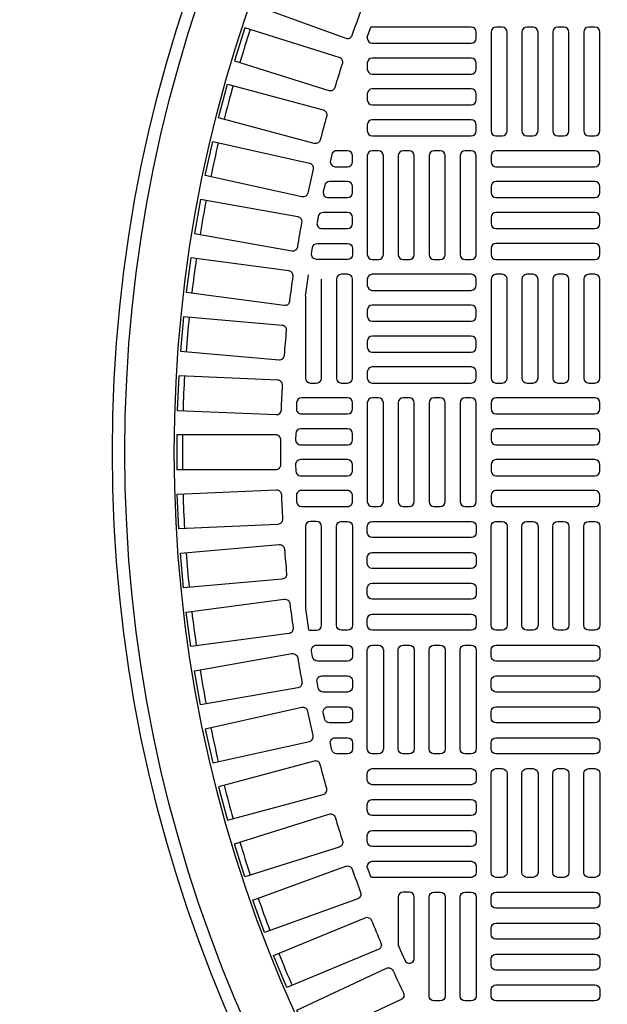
# Model space of a CAD drawing. Extents: x -169 to 2224, y 0 to 2796.
# Tile 490 of 530: x 1852 to 1861, y 1308 to 1324. Entities that reach past the tile are written whole.
import ezdxf

# ---------------------------------------------------------------- set-up
doc = ezdxf.new("R2010")
doc.units = 0
doc.header["$MEASUREMENT"] = 0
for name, color, linetype in [('TANK-MANHOLE-COVER-40', 2, 'CONTINUOUS'), ('TANK-MANHOLE-COVER-HATCH-40', 252, 'CONTINUOUS'), ('TANK-SLOPE', 3, 'CONTINUOUS')]:
    doc.layers.add(name, color=color, linetype=linetype)

msp = doc.modelspace()

# ---------------------------------------------------------------- linework, layer by layer
at = {"layer": 'TANK-MANHOLE-COVER-40', "color": 4, "linetype": 'Continuous'}
msp.add_circle((1875.78572, 1317.01839), 22.63902, dxfattribs=at)
at = {"layer": 'TANK-MANHOLE-COVER-40', "color": 1, "linetype": 'Continuous'}
msp.add_circle((1875.78572, 1317.01839), 22.44094, dxfattribs=at)
at = {"layer": 'TANK-MANHOLE-COVER-40', "color": 2, "linetype": 'Continuous'}
msp.add_circle((1875.78572, 1317.01839), 21.65354, dxfattribs=at)
at = {"layer": 'TANK-MANHOLE-COVER-HATCH-40', "linetype": 'Continuous'}
for p, q in [((1857.20304, 1323.63174), (1857.2589, 1323.78665)), ((1856.21879, 1319.50588), (1856.26504, 1319.84602)), ((1857.20304, 1310.40504), (1857.2589, 1310.25014))]:
    msp.add_line(p, q, dxfattribs=at)
for points in [[(1856.9627, 1323.66075, -0.00491171), (1857.09683, 1324.02925, 0.41709369), (1857.05003, 1324.1309), (1855.56929, 1324.66984), (1855.38078, 1324.1519), (1856.86152, 1323.61296, 0.41709369), (1856.9627, 1323.66075)], [(1856.69088, 1322.83338, -0.00491171), (1856.8088, 1323.20738, 0.41709369), (1856.75762, 1323.30689), (1855.25478, 1323.78073), (1855.08904, 1323.25506), (1856.59188, 1322.78122, 0.41709369), (1856.69088, 1322.83338)], [(1857.20304, 1323.63174), (1857.20304, 1323.61288, 0.41421356), (1857.28178, 1323.53414), (1858.85658, 1323.53414, 0.41421356), (1858.93532, 1323.61288), (1858.93532, 1323.71131, 0.41421356), (1858.85658, 1323.79005), (1857.28178, 1323.79005, 0.07385003), (1857.2589, 1323.78665, 0.07385003)], [(1856.45541, 1321.99494, -0.41709369), (1856.35878, 1321.93851), (1854.8367, 1322.34635), (1854.97936, 1322.87875), (1856.50143, 1322.47091, -0.41709369), (1856.55691, 1322.37373, 0.00491171), (1856.45541, 1321.99494)], [(1856.25673, 1321.14703, -0.41709369), (1856.16265, 1321.08644), (1854.62424, 1321.4275), (1854.74353, 1321.96561), (1856.28195, 1321.62455, -0.41709369), (1856.34161, 1321.52988, 0.00491171), (1856.25673, 1321.14703)], [(1856.09523, 1320.29125, -0.00491171), (1856.16333, 1320.67745, 0.41709369), (1856.0996, 1320.76943), (1854.54777, 1321.04306), (1854.45205, 1320.50025), (1856.00389, 1320.22662, 0.41709369), (1856.09523, 1320.29125)], [(1855.97121, 1319.42925, -0.00491171), (1856.0224, 1319.81805, 0.41709369), (1855.95472, 1319.90716), (1854.39243, 1320.11284), (1854.32048, 1319.56637), (1855.88277, 1319.3607, 0.41709369), (1855.97121, 1319.42925)], [(1855.88491, 1318.56266, -0.00491171), (1855.91909, 1318.95332, 0.41709369), (1855.84758, 1319.0394), (1854.27781, 1319.17673), (1854.22977, 1318.62765), (1855.79955, 1318.49031, 0.41709369), (1855.88491, 1318.56266)], [(1855.82605, 1317.21447, 0.41709369), (1855.74731, 1317.29398), (1854.17154, 1317.29398), (1854.17154, 1316.7428), (1855.74731, 1316.7428, 0.41709369), (1855.82605, 1316.82231, -0.00491171), (1855.82605, 1317.21447)], [(1855.88491, 1315.47412, 0.00491171), (1855.91909, 1315.08346, -0.41709369), (1855.84758, 1314.99739), (1854.27781, 1314.86005), (1854.22977, 1315.40913), (1855.79955, 1315.54647, -0.41709369), (1855.88491, 1315.47412)], [(1855.97121, 1314.60753, 0.00491171), (1856.0224, 1314.21873, -0.41709369), (1855.95472, 1314.12962), (1854.39243, 1313.92394), (1854.32048, 1314.47041), (1855.88277, 1314.67609, -0.41709369), (1855.97121, 1314.60753)], [(1856.09523, 1313.74553, 0.00491171), (1856.16333, 1313.35933, -0.41709369), (1856.0996, 1313.26736), (1854.54777, 1312.99373), (1854.45205, 1313.53653), (1856.00389, 1313.81016, -0.41709369), (1856.09523, 1313.74553)], [(1856.25673, 1312.88976, 0.41709369), (1856.16265, 1312.95035), (1854.62424, 1312.60929), (1854.74353, 1312.07117), (1856.28195, 1312.41223, 0.41709369), (1856.34161, 1312.5069, -0.00491171), (1856.25673, 1312.88976)], [(1856.45541, 1312.04185, 0.41709369), (1856.35878, 1312.09827), (1854.8367, 1311.69043), (1854.97936, 1311.15803), (1856.50143, 1311.56587, 0.41709369), (1856.55691, 1311.66305, -0.00491171), (1856.45541, 1312.04185)], [(1856.69088, 1311.20341, 0.00491171), (1856.8088, 1310.8294, -0.41709369), (1856.75762, 1310.72989), (1855.25478, 1310.25605), (1855.08904, 1310.78172), (1856.59188, 1311.25556, -0.41709369), (1856.69088, 1311.20341)], [(1856.9627, 1310.37604, 0.00491171), (1857.09683, 1310.00753, -0.41709369), (1857.05003, 1309.90588), (1855.56929, 1309.36694), (1855.38078, 1309.88488), (1856.86152, 1310.42382, -0.41709369), (1856.9627, 1310.37604)], [(1857.69516, 1309.17511, 0.10680341), (1857.70219, 1309.1426), (1857.80061, 1308.92547, 0.80700564), (1857.95107, 1308.95798), (1857.95107, 1309.93178, 0.41421356), (1857.87233, 1310.01052), (1857.87233, 1310.01052), (1857.7739, 1310.01052, 0.41421356), (1857.69516, 1309.93178), (1857.69516, 1309.93178), (1857.69516, 1309.15809)], [(1857.27035, 1309.56131, 0.00491171), (1857.42042, 1309.19901, -0.41709369), (1857.37811, 1309.09541), (1855.92229, 1308.49239), (1855.71136, 1309.00162), (1857.16718, 1309.60464, -0.41709369), (1857.27035, 1309.56131)], [(1857.61325, 1308.76078, 0.00491171), (1857.77898, 1308.40537, -0.41709369), (1857.74122, 1308.30003), (1856.31309, 1307.63408), (1856.08015, 1308.13362), (1857.50829, 1308.79957, -0.41709369), (1857.61325, 1308.76078)]]:
    msp.add_lwpolyline(points, format="xyb", dxfattribs=at)
at = {"layer": 'TANK-MANHOLE-COVER-HATCH-40', "linetype": 'Continuous', "flags": 128}
for points in [[(1859.34871, 1322.05776, 0.41421356), (1859.42745, 1322.1365), (1859.42745, 1323.71131, 0.41421356), (1859.34871, 1323.79005), (1859.25028, 1323.79005, 0.41421356), (1859.17154, 1323.71131), (1859.17154, 1322.1365, 0.41421356), (1859.25028, 1322.05776)], [(1859.84083, 1322.05776, 0.41421356), (1859.91957, 1322.1365), (1859.91957, 1323.71131, 0.41421356), (1859.84083, 1323.79005), (1859.74241, 1323.79005, 0.41421356), (1859.66367, 1323.71131), (1859.66367, 1322.1365, 0.41421356), (1859.74241, 1322.05776)], [(1860.33296, 1322.05776, 0.41421356), (1860.4117, 1322.1365), (1860.4117, 1323.71131, 0.41421356), (1860.33296, 1323.79005), (1860.23453, 1323.79005, 0.41421356), (1860.15579, 1323.71131), (1860.15579, 1322.1365, 0.41421356), (1860.23453, 1322.05776)], [(1860.82509, 1322.05776, 0.41421356), (1860.90383, 1322.1365), (1860.90383, 1323.71131, 0.41421356), (1860.82509, 1323.79005), (1860.72666, 1323.79005, 0.41421356), (1860.64792, 1323.71131), (1860.64792, 1322.1365, 0.41421356), (1860.72666, 1322.05776)], [(1857.3802, 1320.08926, 0.41421356), (1857.45894, 1320.168), (1857.45894, 1321.7428, 0.41421356), (1857.3802, 1321.82154), (1857.28178, 1321.82154, 0.41421356), (1857.20304, 1321.7428), (1857.20304, 1320.168, 0.41421356), (1857.28178, 1320.08926)], [(1857.87233, 1320.08926, 0.41421356), (1857.95107, 1320.168), (1857.95107, 1321.7428, 0.41421356), (1857.87233, 1321.82154), (1857.7739, 1321.82154, 0.41421356), (1857.69516, 1321.7428), (1857.69516, 1320.168, 0.41421356), (1857.7739, 1320.08926)], [(1858.36446, 1320.08926, 0.41421356), (1858.4432, 1320.168), (1858.4432, 1321.7428, 0.41421356), (1858.36446, 1321.82154), (1858.26603, 1321.82154, 0.41421356), (1858.18729, 1321.7428), (1858.18729, 1320.168, 0.41421356), (1858.26603, 1320.08926)], [(1858.85658, 1320.08926, 0.41421356), (1858.93532, 1320.168), (1858.93532, 1321.7428, 0.41421356), (1858.85658, 1321.82154), (1858.75816, 1321.82154, 0.41421356), (1858.67942, 1321.7428), (1858.67942, 1320.168, 0.41421356), (1858.75816, 1320.08926)], [(1860.90383, 1321.7428, 0.41421356), (1860.82509, 1321.82154), (1859.25028, 1321.82154, 0.41421356), (1859.17154, 1321.7428), (1859.17154, 1321.64438, 0.41421356), (1859.25028, 1321.56564), (1860.82509, 1321.56564, 0.41421356), (1860.90383, 1321.64438)], [(1860.90383, 1321.25068, 0.41421356), (1860.82509, 1321.32942), (1859.25028, 1321.32942, 0.41421356), (1859.17154, 1321.25068), (1859.17154, 1321.15225, 0.41421356), (1859.25028, 1321.07351), (1860.82509, 1321.07351, 0.41421356), (1860.90383, 1321.15225)], [(1860.90383, 1320.75855, 0.41421356), (1860.82509, 1320.83729), (1859.25028, 1320.83729, 0.41421356), (1859.17154, 1320.75855), (1859.17154, 1320.66012, 0.41421356), (1859.25028, 1320.58138), (1860.82509, 1320.58138, 0.41421356), (1860.90383, 1320.66012)], [(1860.90383, 1320.26642, 0.41421356), (1860.82509, 1320.34516), (1859.25028, 1320.34516, 0.41421356), (1859.17154, 1320.26642), (1859.17154, 1320.168, 0.41421356), (1859.25028, 1320.08926), (1860.82509, 1320.08926, 0.41421356), (1860.90383, 1320.168)], [(1857.20304, 1319.67587, 0.41421356), (1857.28178, 1319.59713), (1858.85658, 1319.59713, 0.41421356), (1858.93532, 1319.67587), (1858.93532, 1319.7743, 0.41421356), (1858.85658, 1319.85304), (1857.28178, 1319.85304, 0.41421356), (1857.20304, 1319.7743)], [(1859.34871, 1318.12075, 0.41421356), (1859.42745, 1318.19949), (1859.42745, 1319.7743, 0.41421356), (1859.34871, 1319.85304), (1859.25028, 1319.85304, 0.41421356), (1859.17154, 1319.7743), (1859.17154, 1318.19949, 0.41421356), (1859.25028, 1318.12075)], [(1859.84083, 1318.12075, 0.41421356), (1859.91957, 1318.19949), (1859.91957, 1319.7743, 0.41421356), (1859.84083, 1319.85304), (1859.74241, 1319.85304, 0.41421356), (1859.66367, 1319.7743), (1859.66367, 1318.19949, 0.41421356), (1859.74241, 1318.12075)], [(1860.33296, 1318.12075, 0.41421356), (1860.4117, 1318.19949), (1860.4117, 1319.7743, 0.41421356), (1860.33296, 1319.85304), (1860.23453, 1319.85304, 0.41421356), (1860.15579, 1319.7743), (1860.15579, 1318.19949, 0.41421356), (1860.23453, 1318.12075)], [(1860.82509, 1318.12075, 0.41421356), (1860.90383, 1318.19949), (1860.90383, 1319.7743, 0.41421356), (1860.82509, 1319.85304), (1860.72666, 1319.85304, 0.41421356), (1860.64792, 1319.7743), (1860.64792, 1318.19949, 0.41421356), (1860.72666, 1318.12075)], [(1857.20304, 1319.18375, 0.41421356), (1857.28178, 1319.10501), (1858.85658, 1319.10501, 0.41421356), (1858.93532, 1319.18375), (1858.93532, 1319.28217, 0.41421356), (1858.85658, 1319.36091), (1857.28178, 1319.36091, 0.41421356), (1857.20304, 1319.28217)], [(1857.20304, 1318.69162, 0.41421356), (1857.28178, 1318.61288), (1858.85658, 1318.61288, 0.41421356), (1858.93532, 1318.69162), (1858.93532, 1318.79005, 0.41421356), (1858.85658, 1318.86879), (1857.28178, 1318.86879, 0.41421356), (1857.20304, 1318.79005)], [(1857.20304, 1318.19949, 0.41421356), (1857.28178, 1318.12075), (1858.85658, 1318.12075, 0.41421356), (1858.93532, 1318.19949), (1858.93532, 1318.29792, 0.41421356), (1858.85658, 1318.37666), (1857.28178, 1318.37666, 0.41421356), (1857.20304, 1318.29792)], [(1857.3802, 1316.15225, 0.41421356), (1857.45894, 1316.23099), (1857.45894, 1317.80579, 0.41421356), (1857.3802, 1317.88453), (1857.28178, 1317.88453, 0.41421356), (1857.20304, 1317.80579), (1857.20304, 1316.23099, 0.41421356), (1857.28178, 1316.15225)], [(1857.87233, 1316.15225, 0.41421356), (1857.95107, 1316.23099), (1857.95107, 1317.80579, 0.41421356), (1857.87233, 1317.88453), (1857.7739, 1317.88453, 0.41421356), (1857.69516, 1317.80579), (1857.69516, 1316.23099, 0.41421356), (1857.7739, 1316.15225)], [(1858.36446, 1316.15225, 0.41421356), (1858.4432, 1316.23099), (1858.4432, 1317.80579, 0.41421356), (1858.36446, 1317.88453), (1858.26603, 1317.88453, 0.41421356), (1858.18729, 1317.80579), (1858.18729, 1316.23099, 0.41421356), (1858.26603, 1316.15225)], [(1858.85658, 1316.15225, 0.41421356), (1858.93532, 1316.23099), (1858.93532, 1317.80579, 0.41421356), (1858.85658, 1317.88453), (1858.75816, 1317.88453, 0.41421356), (1858.67942, 1317.80579), (1858.67942, 1316.23099, 0.41421356), (1858.75816, 1316.15225)], [(1860.90383, 1317.80579, 0.41421356), (1860.82509, 1317.88453), (1859.25028, 1317.88453, 0.41421356), (1859.17154, 1317.80579), (1859.17154, 1317.70737, 0.41421356), (1859.25028, 1317.62863), (1860.82509, 1317.62863, 0.41421356), (1860.90383, 1317.70737)], [(1860.90383, 1317.31367, 0.41421356), (1860.82509, 1317.39241), (1859.25028, 1317.39241, 0.41421356), (1859.17154, 1317.31367), (1859.17154, 1317.21524, 0.41421356), (1859.25028, 1317.1365), (1860.82509, 1317.1365, 0.41421356), (1860.90383, 1317.21524)], [(1860.90383, 1316.82154, 0.41421356), (1860.82509, 1316.90028), (1859.25028, 1316.90028, 0.41421356), (1859.17154, 1316.82154), (1859.17154, 1316.72312, 0.41421356), (1859.25028, 1316.64438), (1860.82509, 1316.64438, 0.41421356), (1860.90383, 1316.72312)], [(1860.90383, 1316.32942, 0.41421356), (1860.82509, 1316.40816), (1859.25028, 1316.40816, 0.41421356), (1859.17154, 1316.32942), (1859.17154, 1316.23099, 0.41421356), (1859.25028, 1316.15225), (1860.82509, 1316.15225, 0.41421356), (1860.90383, 1316.23099)], [(1857.20304, 1315.83729, -0.41421356), (1857.28178, 1315.91603), (1858.85658, 1315.91603, -0.41421356), (1858.93532, 1315.83729), (1858.93532, 1315.73886, -0.41421356), (1858.85658, 1315.66012), (1857.28178, 1315.66012, -0.41421356), (1857.20304, 1315.73886)], [(1859.34871, 1315.91603, -0.41421356), (1859.42745, 1315.83729), (1859.42745, 1314.26249, -0.41421356), (1859.34871, 1314.18375), (1859.25028, 1314.18375, -0.41421356), (1859.17154, 1314.26249), (1859.17154, 1315.83729, -0.41421356), (1859.25028, 1315.91603)], [(1859.84083, 1315.91603, -0.41421356), (1859.91957, 1315.83729), (1859.91957, 1314.26249, -0.41421356), (1859.84083, 1314.18375), (1859.74241, 1314.18375, -0.41421356), (1859.66367, 1314.26249), (1859.66367, 1315.83729, -0.41421356), (1859.74241, 1315.91603)], [(1860.33296, 1315.91603, -0.41421356), (1860.4117, 1315.83729), (1860.4117, 1314.26249, -0.41421356), (1860.33296, 1314.18375), (1860.23453, 1314.18375, -0.41421356), (1860.15579, 1314.26249), (1860.15579, 1315.83729, -0.41421356), (1860.23453, 1315.91603)], [(1860.82509, 1315.91603, -0.41421356), (1860.90383, 1315.83729), (1860.90383, 1314.26249, -0.41421356), (1860.82509, 1314.18375), (1860.72666, 1314.18375, -0.41421356), (1860.64792, 1314.26249), (1860.64792, 1315.83729, -0.41421356), (1860.72666, 1315.91603)], [(1857.20304, 1315.34516, -0.41421356), (1857.28178, 1315.4239), (1858.85658, 1315.4239, -0.41421356), (1858.93532, 1315.34516), (1858.93532, 1315.24674, -0.41421356), (1858.85658, 1315.168), (1857.28178, 1315.168, -0.41421356), (1857.20304, 1315.24674)], [(1857.20304, 1314.85304, -0.41421356), (1857.28178, 1314.93178), (1858.85658, 1314.93178, -0.41421356), (1858.93532, 1314.85304), (1858.93532, 1314.75461, -0.41421356), (1858.85658, 1314.67587), (1857.28178, 1314.67587, -0.41421356), (1857.20304, 1314.75461)], [(1857.20304, 1314.36091, -0.41421356), (1857.28178, 1314.43965), (1858.85658, 1314.43965, -0.41421356), (1858.93532, 1314.36091), (1858.93532, 1314.26249, -0.41421356), (1858.85658, 1314.18375), (1857.28178, 1314.18375, -0.41421356), (1857.20304, 1314.26249)], [(1857.3802, 1313.94753, -0.41421356), (1857.45894, 1313.86879), (1857.45894, 1312.29398, -0.41421356), (1857.3802, 1312.21524), (1857.28178, 1312.21524, -0.41421356), (1857.20304, 1312.29398), (1857.20304, 1313.86879, -0.41421356), (1857.28178, 1313.94753)], [(1857.87233, 1313.94753, -0.41421356), (1857.95107, 1313.86879), (1857.95107, 1312.29398, -0.41421356), (1857.87233, 1312.21524), (1857.7739, 1312.21524, -0.41421356), (1857.69516, 1312.29398), (1857.69516, 1313.86879, -0.41421356), (1857.7739, 1313.94753)], [(1858.36446, 1313.94753, -0.41421356), (1858.4432, 1313.86879), (1858.4432, 1312.29398, -0.41421356), (1858.36446, 1312.21524), (1858.26603, 1312.21524, -0.41421356), (1858.18729, 1312.29398), (1858.18729, 1313.86879, -0.41421356), (1858.26603, 1313.94753)], [(1858.85658, 1313.94753, -0.41421356), (1858.93532, 1313.86879), (1858.93532, 1312.29398, -0.41421356), (1858.85658, 1312.21524), (1858.75816, 1312.21524, -0.41421356), (1858.67942, 1312.29398), (1858.67942, 1313.86879, -0.41421356), (1858.75816, 1313.94753)], [(1860.90383, 1313.77036, -0.41421356), (1860.82509, 1313.69162), (1859.25028, 1313.69162, -0.41421356), (1859.17154, 1313.77036), (1859.17154, 1313.86879, -0.41421356), (1859.25028, 1313.94753), (1860.82509, 1313.94753, -0.41421356), (1860.90383, 1313.86879)], [(1860.90383, 1313.27823, -0.41421356), (1860.82509, 1313.19949), (1859.25028, 1313.19949, -0.41421356), (1859.17154, 1313.27823), (1859.17154, 1313.37666, -0.41421356), (1859.25028, 1313.4554), (1860.82509, 1313.4554, -0.41421356), (1860.90383, 1313.37666)], [(1860.90383, 1312.78611, -0.41421356), (1860.82509, 1312.70737), (1859.25028, 1312.70737, -0.41421356), (1859.17154, 1312.78611), (1859.17154, 1312.88453, -0.41421356), (1859.25028, 1312.96327), (1860.82509, 1312.96327, -0.41421356), (1860.90383, 1312.88453)], [(1860.90383, 1312.29398, -0.41421356), (1860.82509, 1312.21524), (1859.25028, 1312.21524, -0.41421356), (1859.17154, 1312.29398), (1859.17154, 1312.39241, -0.41421356), (1859.25028, 1312.47115), (1860.82509, 1312.47115, -0.41421356), (1860.90383, 1312.39241)], [(1857.20304, 1311.90028, -0.41421356), (1857.28178, 1311.97902), (1858.85658, 1311.97902, -0.41421356), (1858.93532, 1311.90028), (1858.93532, 1311.80186, -0.41421356), (1858.85658, 1311.72312), (1857.28178, 1311.72312, -0.41421356), (1857.20304, 1311.80186)], [(1859.34871, 1311.97902, -0.41421356), (1859.42745, 1311.90028), (1859.42745, 1310.32548, -0.41421356), (1859.34871, 1310.24674), (1859.25028, 1310.24674, -0.41421356), (1859.17154, 1310.32548), (1859.17154, 1311.90028, -0.41421356), (1859.25028, 1311.97902)], [(1859.84083, 1311.97902, -0.41421356), (1859.91957, 1311.90028), (1859.91957, 1310.32548, -0.41421356), (1859.84083, 1310.24674), (1859.74241, 1310.24674, -0.41421356), (1859.66367, 1310.32548), (1859.66367, 1311.90028, -0.41421356), (1859.74241, 1311.97902)], [(1860.33296, 1311.97902, -0.41421356), (1860.4117, 1311.90028), (1860.4117, 1310.32548, -0.41421356), (1860.33296, 1310.24674), (1860.23453, 1310.24674, -0.41421356), (1860.15579, 1310.32548), (1860.15579, 1311.90028, -0.41421356), (1860.23453, 1311.97902)], [(1860.82509, 1311.97902, -0.41421356), (1860.90383, 1311.90028), (1860.90383, 1310.32548, -0.41421356), (1860.82509, 1310.24674), (1860.72666, 1310.24674, -0.41421356), (1860.64792, 1310.32548), (1860.64792, 1311.90028, -0.41421356), (1860.72666, 1311.97902)], [(1857.20304, 1311.40816, -0.41421356), (1857.28178, 1311.4869), (1858.85658, 1311.4869, -0.41421356), (1858.93532, 1311.40816), (1858.93532, 1311.30973, -0.41421356), (1858.85658, 1311.23099), (1857.28178, 1311.23099, -0.41421356), (1857.20304, 1311.30973)], [(1857.20304, 1310.91603, -0.41421356), (1857.28178, 1310.99477), (1858.85658, 1310.99477, -0.41421356), (1858.93532, 1310.91603), (1858.93532, 1310.8176, -0.41421356), (1858.85658, 1310.73886), (1857.28178, 1310.73886, -0.41421356), (1857.20304, 1310.8176)], [(1860.90383, 1309.83335, -0.41421356), (1860.82509, 1309.75461), (1859.25028, 1309.75461, -0.41421356), (1859.17154, 1309.83335), (1859.17154, 1309.93178, -0.41421356), (1859.25028, 1310.01052), (1860.82509, 1310.01052, -0.41421356), (1860.90383, 1309.93178)], [(1860.90383, 1309.34123, -0.41421356), (1860.82509, 1309.26249), (1859.25028, 1309.26249, -0.41421356), (1859.17154, 1309.34123), (1859.17154, 1309.43965, -0.41421356), (1859.25028, 1309.51839), (1860.82509, 1309.51839, -0.41421356), (1860.90383, 1309.43965)], [(1860.90383, 1308.8491, -0.41421356), (1860.82509, 1308.77036), (1859.25028, 1308.77036, -0.41421356), (1859.17154, 1308.8491), (1859.17154, 1308.94753, -0.41421356), (1859.25028, 1309.02627), (1860.82509, 1309.02627, -0.41421356), (1860.90383, 1308.94753)], [(1860.90383, 1308.35697, -0.41421356), (1860.82509, 1308.27823), (1859.25028, 1308.27823, -0.41421356), (1859.17154, 1308.35697), (1859.17154, 1308.4554, -0.41421356), (1859.25028, 1308.53414), (1860.82509, 1308.53414, -0.41421356), (1860.90383, 1308.4554)]]:
    msp.add_lwpolyline(points, format="xyb", close=True, dxfattribs=at)
at = {"layer": 'TANK-MANHOLE-COVER-HATCH-40', "linetype": 'Continuous'}
for points in [[(1857.20304, 1323.12075, 0.41421356), (1857.28178, 1323.04201), (1858.85658, 1323.04201, 0.41421356), (1858.93532, 1323.12075), (1858.93532, 1323.21918, 0.41421356), (1858.85658, 1323.29792), (1857.28178, 1323.29792, 0.41421356), (1857.20304, 1323.21918)], [(1857.20304, 1322.62863, 0.41421356), (1857.28178, 1322.54989), (1858.85658, 1322.54989, 0.41421356), (1858.93532, 1322.62863), (1858.93532, 1322.72705, 0.41421356), (1858.85658, 1322.80579), (1857.28178, 1322.80579, 0.41421356), (1857.20304, 1322.72705)], [(1857.20304, 1322.1365, 0.41421356), (1857.28178, 1322.05776), (1858.85658, 1322.05776, 0.41421356), (1858.93532, 1322.1365), (1858.93532, 1322.23493, 0.41421356), (1858.85658, 1322.31367), (1857.28178, 1322.31367, 0.41421356), (1857.20304, 1322.23493)], [(1856.88808, 1321.82154), (1856.7169, 1321.82154, 0.34573684), (1856.6404, 1321.76147), (1856.61639, 1321.66304, 0.48617467), (1856.69288, 1321.56564), (1856.88808, 1321.56564), (1856.88808, 1321.56564, 0.41421356), (1856.96682, 1321.64438), (1856.96682, 1321.7428), (1856.96682, 1321.7428, 0.41421356)], [(1856.88808, 1321.32942), (1856.60167, 1321.32942, 0.35291937), (1856.52472, 1321.26737), (1856.50336, 1321.16895, 0.47828469), (1856.58031, 1321.07351), (1856.88808, 1321.07351), (1856.88808, 1321.07351, 0.41421356), (1856.96682, 1321.15225), (1856.96682, 1321.25068), (1856.96682, 1321.25068, 0.41421356)], [(1856.88808, 1320.83729), (1856.49969, 1320.83729, 0.36009445), (1856.42234, 1320.77328), (1856.40359, 1320.67486, 0.47048611), (1856.48094, 1320.58138), (1856.88808, 1320.58138, 0.41421356), (1856.96682, 1320.66012), (1856.96682, 1320.75855), (1856.96682, 1320.75855, 0.41421356)], [(1856.96682, 1320.26642), (1856.96682, 1320.26642), (1856.96682, 1320.168, -0.41421356), (1856.88808, 1320.08926), (1856.39456, 1320.08926, -0.46277143), (1856.31686, 1320.18077), (1856.33304, 1320.27919, -0.36726762), (1856.41074, 1320.34516), (1856.88808, 1320.34516, -0.41421356)], [(1856.88808, 1318.12075, 0.41421356), (1856.96682, 1318.19949), (1856.96682, 1319.7743, 0.41421356), (1856.88808, 1319.85304), (1856.78965, 1319.85304, 0.41421356), (1856.71091, 1319.7743), (1856.71091, 1318.19949, 0.41421356), (1856.78965, 1318.12075)], [(1854.20414, 1318.23652), (1854.18009, 1317.68586), (1855.75436, 1317.61713, 0.41709369), (1855.83649, 1317.69313, -0.00491171), (1855.8536, 1318.08491, 0.41709369), (1855.77841, 1318.16778)], [(1856.15249, 1317.62863), (1856.88808, 1317.62863, 0.41421356), (1856.96682, 1317.70737), (1856.96682, 1317.80579, 0.41421356), (1856.88808, 1317.88453), (1856.15618, 1317.88453, 0.40329122), (1856.07749, 1317.80874), (1856.07381, 1317.71032, 0.20378141), (1856.09578, 1317.65274, 0.20378141)], [(1856.14139, 1317.1365), (1856.88808, 1317.1365, 0.41421356), (1856.96682, 1317.21524), (1856.96682, 1317.31367, 0.41421356), (1856.88808, 1317.39241), (1856.14262, 1317.39241, 0.41056424), (1856.06388, 1317.31465), (1856.06265, 1317.21622, 0.20053403), (1856.08536, 1317.15991, 0.20053403)], [(1856.14025, 1316.90028, 0.41977873), (1856.06152, 1316.82005), (1856.06339, 1316.72162, 0.40867021), (1856.14211, 1316.64438), (1856.88808, 1316.64438), (1856.88808, 1316.64438, 0.41421356), (1856.96682, 1316.72312), (1856.96682, 1316.82154), (1856.96682, 1316.82154, 0.41421356), (1856.88808, 1316.90028)], [(1854.20414, 1315.80027), (1854.18009, 1316.35092), (1855.75436, 1316.41966, -0.41709369), (1855.83649, 1316.34365, 0.00491171), (1855.8536, 1315.95187, -0.41709369), (1855.77841, 1315.869)], [(1856.89963, 1316.1531), (1856.90344, 1316.15376), (1856.90721, 1316.15461), (1856.91094, 1316.15564), (1856.9146, 1316.15685), (1856.91821, 1316.15824), (1856.92174, 1316.15981), (1856.9252, 1316.16155), (1856.92856, 1316.16345), (1856.93182, 1316.16552), (1856.93498, 1316.16775), (1856.93803, 1316.17012), (1856.94096, 1316.17265), (1856.94376, 1316.17531), (1856.94642, 1316.17811), (1856.94895, 1316.18104), (1856.95132, 1316.18408), (1856.95355, 1316.18724), (1856.95562, 1316.19051), (1856.95752, 1316.19387), (1856.95926, 1316.19732), (1856.96082, 1316.20086), (1856.96222, 1316.20446), (1856.96343, 1316.20813), (1856.96446, 1316.21186), (1856.96531, 1316.21563), (1856.96597, 1316.21944), (1856.96644, 1316.22327), (1856.96672, 1316.22713), (1856.96682, 1316.23099), (1856.96682, 1316.32942), (1856.96672, 1316.33328), (1856.96644, 1316.33713), (1856.96597, 1316.34097), (1856.96531, 1316.34478), (1856.96446, 1316.34855), (1856.96343, 1316.35227), (1856.96222, 1316.35594), (1856.96082, 1316.35955), (1856.95926, 1316.36308), (1856.95752, 1316.36653), (1856.95562, 1316.3699), (1856.95355, 1316.37316), (1856.95132, 1316.37632), (1856.94895, 1316.37937), (1856.94642, 1316.38229), (1856.94376, 1316.38509), (1856.94096, 1316.38776), (1856.93803, 1316.39028), (1856.93498, 1316.39266), (1856.93182, 1316.39489), (1856.92856, 1316.39695), (1856.9252, 1316.39886), (1856.92174, 1316.4006), (1856.91821, 1316.40216), (1856.9146, 1316.40355), (1856.91094, 1316.40476), (1856.90721, 1316.4058), (1856.90344, 1316.40664), (1856.89963, 1316.4073), (1856.8958, 1316.40778), (1856.89194, 1316.40806), (1856.88808, 1316.40816), (1856.15249, 1316.40816, 0.42522092), (1856.07381, 1316.32647), (1856.07749, 1316.22804, 0.40329122), (1856.15618, 1316.15225), (1856.88808, 1316.15225), (1856.89194, 1316.15234), (1856.8958, 1316.15263)], [(1856.26504, 1314.19076, 0.10672862), (1856.29753, 1314.18375), (1856.29753, 1314.18375), (1856.39595, 1314.18375, 0.41421356), (1856.47469, 1314.26249), (1856.47469, 1314.26249), (1856.47469, 1315.83729, 0.41421356), (1856.39595, 1315.91603), (1856.39595, 1315.91603), (1856.29753, 1315.91603, 0.41421356), (1856.21879, 1315.83729), (1856.21879, 1315.83729), (1856.21879, 1314.5309)], [(1856.88808, 1315.91603, -0.41421356), (1856.96682, 1315.83729), (1856.96682, 1314.26249, -0.41421356), (1856.88808, 1314.18375), (1856.78965, 1314.18375, -0.41421356), (1856.71091, 1314.26249), (1856.71091, 1315.83729, -0.41421356), (1856.78965, 1315.91603)], [(1856.39456, 1313.94753), (1856.88808, 1313.94753, -0.41421356), (1856.96682, 1313.86879), (1856.96682, 1313.77036), (1856.96682, 1313.77036, -0.41421356), (1856.88808, 1313.69162), (1856.41074, 1313.69162, -0.36726762), (1856.33304, 1313.75759), (1856.31686, 1313.85602, -0.46277143)], [(1856.88808, 1313.4554, -0.41421356), (1856.96682, 1313.37666), (1856.96682, 1313.27823), (1856.96682, 1313.27823, -0.41421356), (1856.88808, 1313.19949), (1856.49969, 1313.19949, -0.36009445), (1856.42234, 1313.2635), (1856.40359, 1313.36192, -0.47048611), (1856.48094, 1313.4554)], [(1856.58031, 1312.96327), (1856.88808, 1312.96327), (1856.88808, 1312.96327, -0.41421356), (1856.96682, 1312.88453), (1856.96682, 1312.78611), (1856.96682, 1312.78611, -0.41421356), (1856.88808, 1312.70737), (1856.60167, 1312.70737, -0.35291937), (1856.52472, 1312.76941), (1856.50336, 1312.86783, -0.47828469)], [(1856.69288, 1312.47115), (1856.88808, 1312.47115), (1856.88808, 1312.47115, -0.41421356), (1856.96682, 1312.39241), (1856.96682, 1312.29398), (1856.96682, 1312.29398, -0.41421356), (1856.88808, 1312.21524), (1856.7169, 1312.21524, -0.34573684), (1856.6404, 1312.27532), (1856.61639, 1312.37374, -0.48617467)], [(1858.36446, 1310.01052, -0.41421356), (1858.4432, 1309.93178), (1858.4432, 1308.35697, -0.41421356), (1858.36446, 1308.27823), (1858.26603, 1308.27823, -0.41421356), (1858.18729, 1308.35697), (1858.18729, 1309.93178, -0.41421356), (1858.26603, 1310.01052)], [(1858.85658, 1310.01052, -0.41421356), (1858.93532, 1309.93178), (1858.93532, 1308.35697, -0.41421356), (1858.85658, 1308.27823), (1858.75816, 1308.27823, -0.41421356), (1858.67942, 1308.35697), (1858.67942, 1309.93178, -0.41421356), (1858.75816, 1310.01052)]]:
    msp.add_lwpolyline(points, format="xyb", close=True, dxfattribs=at)
for points in [[(1856.47469, 1318.19949), (1856.47469, 1319.7743), (1856.47469, 1319.7743)], [(1856.21879, 1319.50588), (1856.21879, 1318.19949), (1856.21879, 1318.19949)], [(1856.29753, 1318.12075), (1856.39595, 1318.12075), (1856.39595, 1318.12075)]]:
    msp.add_lwpolyline(points, dxfattribs=at)
at = {"layer": 'TANK-MANHOLE-COVER-HATCH-40', "linetype": 'Continuous', "flags": 128}
msp.add_lwpolyline([(1857.20304, 1310.40504), (1857.20304, 1310.4239, -0.41421356), (1857.28178, 1310.50264), (1858.85658, 1310.50264, -0.41421356), (1858.93532, 1310.4239), (1858.93532, 1310.32548, -0.41421356), (1858.85658, 1310.24674), (1857.28178, 1310.24674, -0.07385003), (1857.2589, 1310.25014, -0.07385003)], format="xyb", dxfattribs=at)
at = {"layer": 'TANK-MANHOLE-COVER-HATCH-40', "linetype": 'Continuous'}
for centre, radius, start, end in [((1875.78572, 1317.01839), 21.52559, 161.766426, 163.233574), ((1875.78572, 1317.01839), 21.52559, 164.266426, 165.733574), ((1875.78572, 1317.01839), 21.52559, 166.766426, 168.233574), ((1875.78572, 1317.01839), 21.52559, 169.266426, 170.733574), ((1875.78572, 1317.01839), 21.52559, 171.766426, 173.233574), ((1875.78572, 1317.01839), 21.52559, 174.266426, 175.733574), ((1875.78572, 1317.01839), 21.52559, 176.766426, 178.233574), ((1856.29753, 1318.19949), 0.07874, 180, 270), ((1856.39595, 1318.19949), 0.07874, 270, 0), ((1875.78572, 1317.01839), 21.52559, 179.266426, 180.733574), ((1875.78572, 1317.01839), 21.52559, 181.766426, 183.233574), ((1875.78572, 1317.01839), 21.52559, 184.266426, 185.733574), ((1875.78572, 1317.01839), 21.52559, 186.766426, 188.233574), ((1875.78572, 1317.01839), 21.52559, 189.266426, 190.733574), ((1875.78572, 1317.01839), 21.52559, 191.766426, 193.233574), ((1875.78572, 1317.01839), 21.52559, 194.266426, 195.733574), ((1875.78572, 1317.01839), 21.52559, 196.766426, 198.233574), ((1875.78572, 1317.01839), 21.52559, 199.266426, 200.733574), ((1875.78572, 1317.01839), 21.52559, 201.766426, 203.233574)]:
    msp.add_arc(centre, radius, start, end, dxfattribs=at)
at = {"layer": 'TANK-SLOPE'}
msp.add_circle((1875.78572, 1317.01839), 34.63902, dxfattribs=at)

doc.saveas('drawing.dxf')
